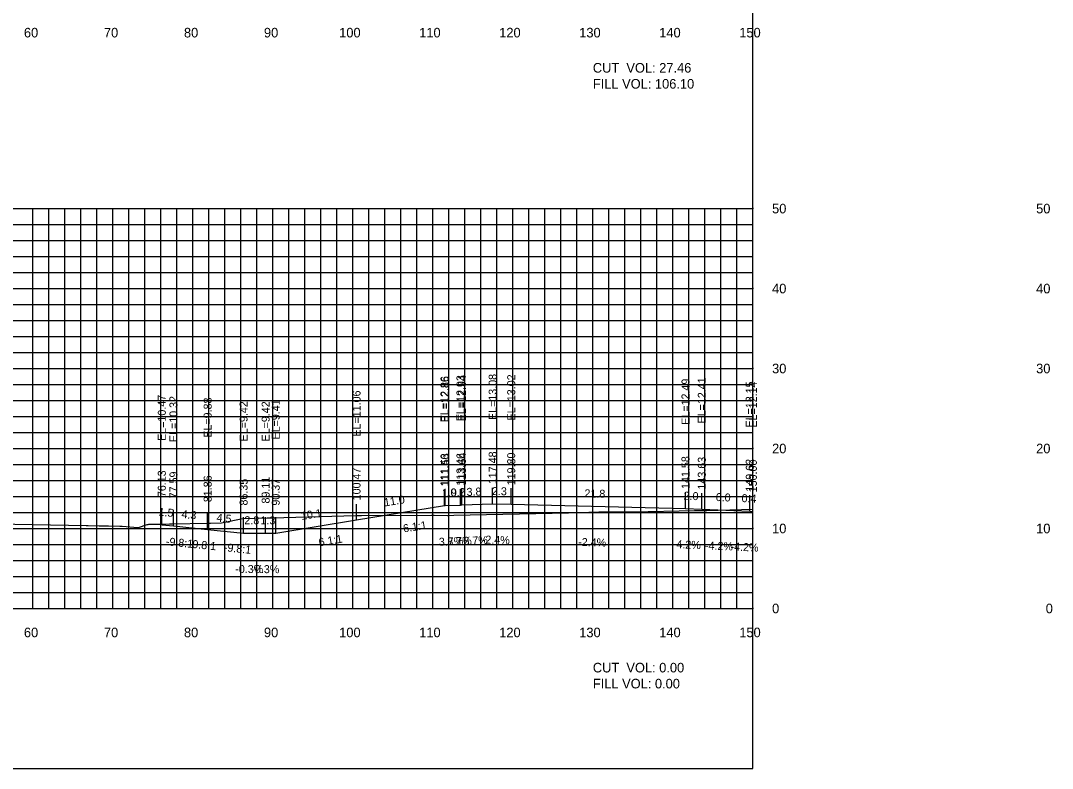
# Model space of a CAD drawing. Extents: x 1800880 to 1818864, y 245271 to 250560.
# Drawn here: x 1809931.3 to 1810060.2, y 250355.3 to 250448.8 of the extents above; entities that cross this region are included whole.
import ezdxf

# ---------------------------------------------------------------- set-up
doc = ezdxf.new("R2010")
doc.units = 0
for name, color, linetype in [('33', 7, 'Continuous'), ('ANNO-TXT', 7, 'Continuous'), ('CL-CNST', 7, 'Continuous'), ('DESIGN - DRAINAGE - Bridges', 7, 'Continuous'), ('DRAINAGETXT', 7, 'Continuous'), ('Level 37', 7, 'Continuous'), ('Level 46', 7, 'Continuous'), ('Level 62', 7, 'Continuous'), ('SHT-BDR', 7, 'Continuous')]:
    doc.layers.add(name, color=color, linetype=linetype)

msp = doc.modelspace()

# ---------------------------------------------------------------- linework, layer by layer
at = {"layer": 'CL-CNST'}
msp.add_lwpolyline([(1809928.32, 250385.91), (1809939.49, 250385.7), (1809939.5, 250385.7), (1809939.77, 250385.7), (1809941.11, 250385.67), (1809941.13, 250385.67), (1809941.64, 250385.66), (1809941.69, 250385.66), (1809941.8, 250385.66), (1809942.27, 250385.63), (1809943.71, 250385.6), (1809943.98, 250385.6), (1809945.95, 250385.45), (1809945.98, 250385.45), (1809946.05, 250385.45), (1809947.11, 250385.8), (1809947.23, 250385.8), (1809947.34, 250385.85), (1809948.96, 250385.87), (1809949.9, 250385.89), (1809950.26, 250385.9), (1809954.7, 250385.98), (1809954.79, 250385.98), (1809955.03, 250385.97), (1809956.4, 250386.01), (1809959.09, 250386.58), (1809962.11, 250386.64), (1809962.7, 250386.64), (1809973.21, 250386.95), (1809973.65, 250386.94), (1809973.91, 250386.94), (1809982.66, 250386.97), (1809983, 250386.97), (1809984.66, 250386.95), (1809984.83, 250386.95), (1809985.43, 250386.99), (1809999.78, 250387.28), (1810003.58, 250387.39), (1810003.77, 250387.39), (1810004.1, 250387.39), (1810007.83, 250387.42), (1810015.51, 250387.57), (1810015.59, 250387.57), (1810016.02, 250387.57), (1810017.02, 250387.57), (1810017.08, 250387.57), (1810022.82, 250387.75)], dxfattribs=at)
at = {"layer": 'DESIGN - DRAINAGE - Bridges'}
for p, q in [((1810022.82, 250375.32), (1810022.82, 250425.32)), ((1810022.88, 250425.32), (1810022.82, 250425.32)), ((1810022.88, 250415.32), (1810022.82, 250415.32)), ((1810022.88, 250405.32), (1810022.82, 250405.32)), ((1810022.88, 250395.32), (1810022.82, 250395.32)), ((1810022.88, 250385.32), (1810022.82, 250385.32)), ((1809722.82, 250375.32), (1810022.82, 250375.32)), ((1809932.82, 250375.26), (1809932.82, 250375.32)), ((1809942.82, 250375.26), (1809942.82, 250375.32)), ((1809952.82, 250375.26), (1809952.82, 250375.32)), ((1809962.82, 250375.26), (1809962.82, 250375.32)), ((1809972.82, 250375.26), (1809972.82, 250375.32)), ((1809982.82, 250375.26), (1809982.82, 250375.32)), ((1809992.82, 250375.26), (1809992.82, 250375.32)), ((1810002.82, 250375.26), (1810002.82, 250375.32)), ((1810012.82, 250375.26), (1810012.82, 250375.32)), ((1810022.82, 250375.26), (1810022.82, 250375.32)), ((1810022.88, 250375.32), (1810022.82, 250375.32))]:
    msp.add_line(p, q, dxfattribs=at)
at = {"layer": 'Level 37'}
for p, q in [((1809984.28, 250388.18), (1809984.28, 250390.18)), ((1809984.35, 250388.18), (1809984.35, 250390.18)), ((1809986.28, 250388.25), (1809986.28, 250390.25)), ((1809986.46, 250388.26), (1809986.46, 250390.26)), ((1809990.3, 250388.4), (1809990.3, 250390.4)), ((1809992.62, 250388.35), (1809992.62, 250390.35)), ((1810014.4, 250387.81), (1810014.4, 250389.81)), ((1810016.44, 250387.73), (1810016.44, 250389.73)), ((1809973.29, 250386.38), (1809973.29, 250388.38)), ((1810022.43, 250387.47), (1810022.43, 250389.47)), ((1810022.82, 250387.46), (1810022.82, 250389.46)), ((1809948.95, 250385.79), (1809948.95, 250387.79)), ((1809950.41, 250385.64), (1809950.41, 250387.64)), ((1809954.68, 250385.21), (1809954.68, 250387.21)), ((1809959.17, 250384.75), (1809959.17, 250386.75)), ((1809961.93, 250384.74), (1809961.93, 250386.74)), ((1809963.19, 250384.73), (1809963.19, 250386.73))]:
    msp.add_line(p, q, dxfattribs=at)
msp.add_lwpolyline([(1809722.82, 250355.32), (1810022.82, 250355.32), (1810022.82, 250545.32), (1809722.82, 250545.32)], close=True, dxfattribs=at)
at = {"layer": 'Level 46'}
for p, q in [((1809722.82, 250425.32), (1810022.82, 250425.32)), ((1809932.82, 250375.32), (1809932.82, 250425.32)), ((1809934.82, 250375.32), (1809934.82, 250425.32)), ((1809936.82, 250375.32), (1809936.82, 250425.32)), ((1809938.82, 250375.32), (1809938.82, 250425.32)), ((1809940.82, 250375.32), (1809940.82, 250425.32)), ((1809942.82, 250375.32), (1809942.82, 250425.32)), ((1809944.82, 250375.32), (1809944.82, 250425.32)), ((1809946.82, 250375.32), (1809946.82, 250425.32)), ((1809948.82, 250375.32), (1809948.82, 250425.32)), ((1809950.82, 250375.32), (1809950.82, 250425.32)), ((1809952.82, 250375.32), (1809952.82, 250425.32)), ((1809954.82, 250375.32), (1809954.82, 250425.32)), ((1809956.82, 250375.32), (1809956.82, 250425.32)), ((1809958.82, 250375.32), (1809958.82, 250425.32)), ((1809960.82, 250375.32), (1809960.82, 250425.32)), ((1809962.82, 250375.32), (1809962.82, 250425.32)), ((1809964.82, 250375.32), (1809964.82, 250425.32)), ((1809966.82, 250375.32), (1809966.82, 250425.32)), ((1809968.82, 250375.32), (1809968.82, 250425.32)), ((1809970.82, 250375.32), (1809970.82, 250425.32)), ((1809972.82, 250375.32), (1809972.82, 250425.32)), ((1809974.82, 250375.32), (1809974.82, 250425.32)), ((1809976.82, 250375.32), (1809976.82, 250425.32)), ((1809978.82, 250375.32), (1809978.82, 250425.32)), ((1809980.82, 250375.32), (1809980.82, 250425.32)), ((1809982.82, 250375.32), (1809982.82, 250425.32)), ((1809984.82, 250375.32), (1809984.82, 250425.32)), ((1809986.82, 250375.32), (1809986.82, 250425.32)), ((1809988.82, 250375.32), (1809988.82, 250425.32)), ((1809990.82, 250375.32), (1809990.82, 250425.32)), ((1809992.82, 250375.32), (1809992.82, 250425.32)), ((1809994.82, 250375.32), (1809994.82, 250425.32)), ((1809996.82, 250375.32), (1809996.82, 250425.32)), ((1809998.82, 250375.32), (1809998.82, 250425.32)), ((1810000.82, 250375.32), (1810000.82, 250425.32)), ((1810002.82, 250375.32), (1810002.82, 250425.32)), ((1810004.82, 250375.32), (1810004.82, 250425.32)), ((1810006.82, 250375.32), (1810006.82, 250425.32)), ((1810008.82, 250375.32), (1810008.82, 250425.32)), ((1810010.82, 250375.32), (1810010.82, 250425.32)), ((1810012.82, 250375.32), (1810012.82, 250425.32)), ((1810014.82, 250375.32), (1810014.82, 250425.32)), ((1810016.82, 250375.32), (1810016.82, 250425.32)), ((1810018.82, 250375.32), (1810018.82, 250425.32)), ((1810020.82, 250375.32), (1810020.82, 250425.32)), ((1810022.82, 250375.32), (1810022.82, 250425.32)), ((1809722.82, 250423.32), (1810022.82, 250423.32)), ((1809722.82, 250421.32), (1810022.82, 250421.32)), ((1809722.82, 250419.32), (1810022.82, 250419.32)), ((1809722.82, 250417.32), (1810022.82, 250417.32)), ((1809722.82, 250415.32), (1810022.82, 250415.32)), ((1809722.82, 250413.32), (1810022.82, 250413.32)), ((1809722.82, 250411.32), (1810022.82, 250411.32)), ((1809722.82, 250409.32), (1810022.82, 250409.32)), ((1809722.82, 250407.32), (1810022.82, 250407.32)), ((1809722.82, 250405.32), (1810022.82, 250405.32)), ((1809722.82, 250403.32), (1810022.82, 250403.32)), ((1809722.82, 250401.32), (1810022.82, 250401.32)), ((1809722.82, 250399.32), (1810022.82, 250399.32)), ((1809722.82, 250397.32), (1810022.82, 250397.32)), ((1809722.82, 250395.32), (1810022.82, 250395.32)), ((1809722.82, 250393.32), (1810022.82, 250393.32)), ((1809722.82, 250391.32), (1810022.82, 250391.32)), ((1809722.82, 250389.32), (1810022.82, 250389.32)), ((1809722.82, 250387.32), (1810022.82, 250387.32)), ((1809722.82, 250385.32), (1810022.82, 250385.32)), ((1809722.82, 250383.32), (1810022.82, 250383.32)), ((1809722.82, 250381.32), (1810022.82, 250381.32)), ((1809722.82, 250379.32), (1810022.82, 250379.32)), ((1809722.82, 250377.32), (1810022.82, 250377.32)), ((1809722.82, 250375.32), (1810022.82, 250375.32))]:
    msp.add_line(p, q, dxfattribs=at)
at = {"layer": 'Level 62'}
msp.add_lwpolyline([(1809948.95, 250385.79), (1809950.41, 250385.64), (1809954.68, 250385.21), (1809959.17, 250384.75), (1809961.93, 250384.74), (1809963.19, 250384.73), (1809973.29, 250386.38), (1809984.28, 250388.18), (1809984.35, 250388.18), (1809986.28, 250388.25), (1809986.46, 250388.26), (1809990.3, 250388.4), (1809992.62, 250388.35), (1810014.4, 250387.81), (1810016.44, 250387.73), (1810022.43, 250387.47), (1810022.82, 250387.46)], dxfattribs=at)

# ---------------------------------------------------------------- texts
for s, p in [('60', (1809931.72, 250446.72)), ('70', (1809941.72, 250446.72)), ('80', (1809951.72, 250446.72)), ('90', (1809961.72, 250446.72)), ('100', (1809971.12, 250446.72)), ('110', (1809981.12, 250446.72)), ('120', (1809991.12, 250446.72)), ('130', (1810001.12, 250446.72)), ('140', (1810011.12, 250446.72)), ('150', (1810021.12, 250446.72)), ('60', (1809931.72, 250371.72)), ('70', (1809941.72, 250371.72)), ('80', (1809951.72, 250371.72)), ('90', (1809961.72, 250371.72)), ('100', (1809971.12, 250371.72)), ('110', (1809981.12, 250371.72)), ('120', (1809991.12, 250371.72)), ('130', (1810001.12, 250371.72)), ('140', (1810011.12, 250371.72)), ('150', (1810021.12, 250371.72))]:
    msp.add_text(s, height=1.2).set_placement(p)
at = {"layer": '33'}
for s, p in [('50', (1810025.22, 250424.72)), ('50', (1810058.22, 250424.72)), ('40', (1810025.22, 250414.72)), ('40', (1810058.22, 250414.72)), ('30', (1810025.22, 250404.72)), ('30', (1810058.22, 250404.72)), ('20', (1810025.22, 250394.72)), ('20', (1810058.22, 250394.72)), ('10', (1810025.22, 250384.72)), ('10', (1810058.22, 250384.72)), ('0', (1810025.22, 250374.72)), ('0', (1810059.42, 250374.72))]:
    msp.add_text(s, height=1.2, dxfattribs=at).set_placement(p)
at = {"layer": 'ANNO-TXT'}
for s, rotation, p in [('1.9', 2.1382, (1809983.99, 250389.27)), ('0.2', 2.1382, (1809985.05, 250389.31)), ('3.8', 2.1382, (1809987.06, 250389.38)), ('2.3', 358.6019, (1809990.2, 250389.51)), ('21.8', 358.6019, (1810001.76, 250389.22)), ('2.0', 357.576, (1810014.15, 250388.93)), ('6.0', 357.576, (1810018.16, 250388.76)), ('0.4', 357.576, (1810021.39, 250388.62)), ('11.0', 9.2843, (1809976.81, 250388.07)), ('1.5', 354.1505, (1809948.51, 250386.94)), ('4.3', 354.1505, (1809951.38, 250386.65)), ('4.5', 354.1505, (1809955.76, 250386.2)), ('10.1', 9.2638, (1809966.43, 250386.38)), ('2.8', 359.8358, (1809959.27, 250385.85)), ('1.3', 359.8358, (1809961.28, 250385.84)), ('-2.4%', 358.6019, (1809988.93, 250383.44)), ('3.7%', 2.1382, (1809983.59, 250383.15)), ('3.7%', 2.1382, (1809984.65, 250383.19)), ('3.7%', 2.1382, (1809986.66, 250383.26)), ('-2.4%', 358.6019, (1810000.98, 250383.14)), ('-4.2%', 357.576, (1810012.8, 250382.88)), ('-4.2%', 357.576, (1810016.82, 250382.71)), ('-4.2%', 357.576, (1810020.01, 250382.57)), ('-0.3%', 359.8358, (1809958.13, 250379.75)), ('-0.3%', 359.8358, (1809960.14, 250379.74))]:
    msp.add_text(s, height=1, rotation=rotation, dxfattribs=at).set_placement(p)
at = {"layer": 'DRAINAGETXT'}
for s, p in [('CUT  VOL: 27.46', (1810002.82, 250442.32)), ('FILL VOL: 106.10', (1810002.82, 250440.32)), ('CUT  VOL: 0.00', (1810002.82, 250367.32)), ('FILL VOL: 0.00', (1810002.82, 250365.32))]:
    msp.add_text(s, height=1.2, dxfattribs=at).set_placement(p)
at = {"layer": 'Level 37'}
for s, rotation, p in [('6.1:1', 9.2843, (1809979.19, 250384.81)), ('6.1:1', 9.2638, (1809968.64, 250383.09)), ('-9.8:1', 354.1505, (1809949.42, 250383.23)), ('-9.8:1', 354.1505, (1809952.29, 250382.94)), ('-9.8:1', 354.1505, (1809956.67, 250382.49))]:
    msp.add_text(s, height=1, rotation=rotation, dxfattribs=at).set_placement(p)
at = {"layer": 'SHT-BDR'}
for s, p in [('EL=12.86', (1809984.78, 250398.6)), ('EL=12.86', (1809984.85, 250398.61)), ('EL=12.93', (1809986.78, 250398.73)), ('EL=12.94', (1809986.96, 250398.73)), ('EL=13.08', (1809990.8, 250398.88)), ('EL=13.02', (1809993.12, 250398.82)), ('EL=12.49', (1810014.9, 250398.29)), ('EL=12.41', (1810016.94, 250398.45)), ('EL=11.06', (1809973.79, 250396.81)), ('EL=12.15', (1810022.93, 250397.95)), ('EL=12.14', (1810023.32, 250397.93)), ('EL=10.47', (1809949.45, 250396.27)), ('EL=10.32', (1809950.91, 250396.12)), ('EL=9.88', (1809955.18, 250396.67)), ('EL=9.42', (1809959.67, 250396.21)), ('EL=9.42', (1809962.43, 250396.2)), ('EL=9.41', (1809963.69, 250396.45)), ('113.64', (1809986.96, 250390.72)), ('117.48', (1809990.8, 250390.86)), ('119.80', (1809993.12, 250390.72)), ('111.46', (1809984.78, 250390.59)), ('111.53', (1809984.85, 250390.64)), ('113.46', (1809986.78, 250390.66)), ('141.58', (1810014.9, 250390.27)), ('143.63', (1810016.94, 250390.19)), ('149.62', (1810022.93, 250389.93)), ('150.00', (1810023.32, 250389.84)), ('76.13', (1809949.45, 250389.24)), ('77.59', (1809950.91, 250389.09)), ('100.47', (1809973.79, 250388.84)), ('81.86', (1809955.18, 250388.61)), ('86.35', (1809959.67, 250388.19)), ('89.11', (1809962.43, 250388.44)), ('90.37', (1809963.69, 250388.18))]:
    msp.add_text(s, height=1, rotation=90, dxfattribs=at).set_placement(p)

doc.saveas('drawing.dxf')
